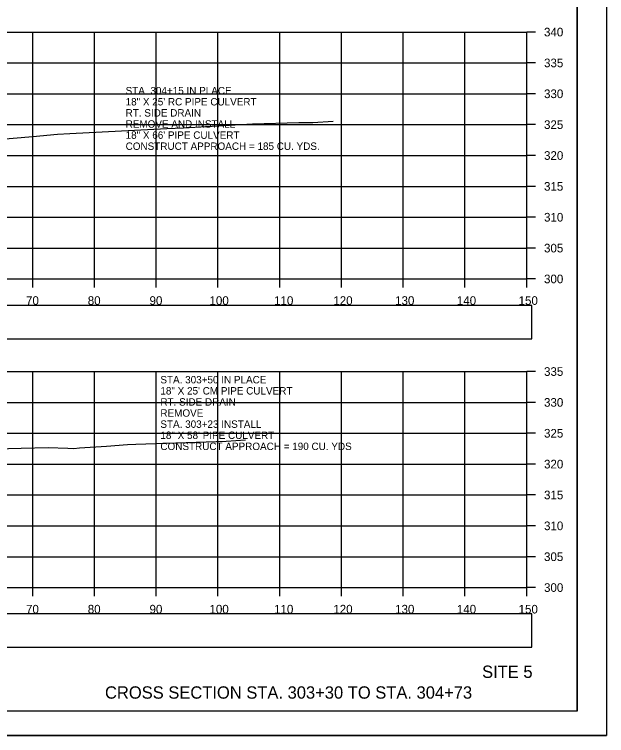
# Model space of a CAD drawing. Extents: x 1376273 to 1384221, y 378927 to 384592.
# Drawn here: x 1381425.4 to 1381521.3, y 380538.5 to 380655.3 of the extents above; entities that cross this region are included whole.
import ezdxf

# ---------------------------------------------------------------- set-up
doc = ezdxf.new("R2010")
doc.units = 0
for name, color, linetype in [('R_Axis', 7, 'Continuous'), ('R_Axis Annot', 7, 'Continuous'), ('R_Border', 7, 'Continuous'), ('R_Draft', 7, 'Continuous'), ('R_Drive', 7, 'Continuous'), ('R_Exist Surface', 7, 'Continuous'), ('R_Grid', 7, 'Continuous'), ('R_No Plot', 7, 'Continuous'), ('R_Water', 7, 'Continuous')]:
    doc.layers.add(name, color=color, linetype=linetype)

msp = doc.modelspace()

# ---------------------------------------------------------------- linework, layer by layer
at = {"layer": 'R_Axis'}
for p, q in [((1381508.35, 380612.49), (1381508.35, 380652.49)), ((1381509.75, 380652.49), (1381508.35, 380652.49)), ((1381509.75, 380647.49), (1381508.35, 380647.49)), ((1381509.75, 380642.49), (1381508.35, 380642.49)), ((1381509.75, 380637.49), (1381508.35, 380637.49)), ((1381509.75, 380632.49), (1381508.35, 380632.49)), ((1381509.75, 380627.49), (1381508.35, 380627.49)), ((1381509.75, 380622.49), (1381508.35, 380622.49)), ((1381509.75, 380617.49), (1381508.35, 380617.49)), ((1381208.35, 380612.49), (1381508.35, 380612.49)), ((1381428.35, 380611.09), (1381428.35, 380612.49)), ((1381438.35, 380611.09), (1381438.35, 380612.49)), ((1381448.35, 380611.09), (1381448.35, 380612.49)), ((1381458.35, 380611.09), (1381458.35, 380612.49)), ((1381468.35, 380611.09), (1381468.35, 380612.49)), ((1381478.35, 380611.09), (1381478.35, 380612.49)), ((1381488.35, 380611.09), (1381488.35, 380612.49)), ((1381498.35, 380611.09), (1381498.35, 380612.49)), ((1381508.35, 380611.09), (1381508.35, 380612.49)), ((1381509.75, 380612.49), (1381508.35, 380612.49)), ((1381508.35, 380562.49), (1381508.35, 380597.49)), ((1381509.75, 380597.49), (1381508.35, 380597.49)), ((1381509.75, 380592.49), (1381508.35, 380592.49)), ((1381509.75, 380587.49), (1381508.35, 380587.49)), ((1381509.75, 380582.49), (1381508.35, 380582.49)), ((1381509.75, 380577.49), (1381508.35, 380577.49)), ((1381509.75, 380572.49), (1381508.35, 380572.49)), ((1381509.75, 380567.49), (1381508.35, 380567.49)), ((1381208.35, 380562.49), (1381508.35, 380562.49)), ((1381428.35, 380561.09), (1381428.35, 380562.49)), ((1381438.35, 380561.09), (1381438.35, 380562.49)), ((1381448.35, 380561.09), (1381448.35, 380562.49)), ((1381458.35, 380561.09), (1381458.35, 380562.49)), ((1381468.35, 380561.09), (1381468.35, 380562.49)), ((1381478.35, 380561.09), (1381478.35, 380562.49)), ((1381488.35, 380561.09), (1381488.35, 380562.49)), ((1381498.35, 380561.09), (1381498.35, 380562.49)), ((1381508.35, 380561.09), (1381508.35, 380562.49)), ((1381509.75, 380562.49), (1381508.35, 380562.49))]:
    msp.add_line(p, q, dxfattribs=at)
at = {"layer": 'R_Axis Annot'}
for points in [[(1381207.5, 380602.8), (1381509.19, 380602.8), (1381509.19, 380608.21), (1381207.5, 380608.21)], [(1381207.5, 380552.85), (1381509.19, 380552.85), (1381509.19, 380558.26), (1381207.5, 380558.26)]]:
    msp.add_lwpolyline(points, close=True, dxfattribs=at)
at = {"layer": 'R_Border'}
for q in [(1381516.53, 380747.95), (1381200.35, 380542.49)]:
    msp.add_line((1381516.53, 380542.49), q, dxfattribs=at)
at = {"layer": 'R_Exist Surface'}
for points in [[(1381418.78, 380634.76), (1381428.34, 380635.59), (1381432.35, 380635.97), (1381434.35, 380636.07), (1381450.08, 380636.86), (1381452.74, 380637), (1381463.94, 380637.61), (1381471.43, 380637.84), (1381473.71, 380637.84), (1381477.01, 380638.03)], [(1381416.1, 380584.83), (1381426.47, 380585.08), (1381430.87, 380585.2), (1381434.03, 380585.07), (1381435.03, 380585.04), (1381435.91, 380585.12), (1381440.32, 380585.42), (1381443.68, 380585.66), (1381445.02, 380585.75), (1381459.66, 380586.23), (1381462.79, 380586.43)]]:
    msp.add_lwpolyline(points, dxfattribs=at)
at = {"layer": 'R_Grid'}
for p, q in [((1381208.35, 380652.49), (1381508.35, 380652.49)), ((1381428.35, 380612.49), (1381428.35, 380652.49)), ((1381438.35, 380612.49), (1381438.35, 380652.49)), ((1381448.35, 380612.49), (1381448.35, 380652.49)), ((1381458.35, 380612.49), (1381458.35, 380652.49)), ((1381468.35, 380612.49), (1381468.35, 380652.49)), ((1381478.35, 380612.49), (1381478.35, 380652.49)), ((1381488.35, 380612.49), (1381488.35, 380652.49)), ((1381498.35, 380612.49), (1381498.35, 380652.49)), ((1381508.35, 380612.49), (1381508.35, 380652.49)), ((1381208.35, 380647.49), (1381508.35, 380647.49)), ((1381208.35, 380642.49), (1381508.35, 380642.49)), ((1381208.35, 380637.49), (1381508.35, 380637.49)), ((1381208.35, 380632.49), (1381508.35, 380632.49)), ((1381208.35, 380627.49), (1381508.35, 380627.49)), ((1381208.35, 380622.49), (1381508.35, 380622.49)), ((1381208.35, 380617.49), (1381508.35, 380617.49)), ((1381208.35, 380612.49), (1381508.35, 380612.49)), ((1381208.35, 380597.49), (1381508.35, 380597.49)), ((1381428.35, 380562.49), (1381428.35, 380597.49)), ((1381438.35, 380562.49), (1381438.35, 380597.49)), ((1381448.35, 380562.49), (1381448.35, 380597.49)), ((1381458.35, 380562.49), (1381458.35, 380597.49)), ((1381468.35, 380562.49), (1381468.35, 380597.49)), ((1381478.35, 380562.49), (1381478.35, 380597.49)), ((1381488.35, 380562.49), (1381488.35, 380597.49)), ((1381498.35, 380562.49), (1381498.35, 380597.49)), ((1381508.35, 380562.49), (1381508.35, 380597.49)), ((1381208.35, 380592.49), (1381508.35, 380592.49)), ((1381208.35, 380587.49), (1381508.35, 380587.49)), ((1381208.35, 380582.49), (1381508.35, 380582.49)), ((1381208.35, 380577.49), (1381508.35, 380577.49)), ((1381208.35, 380572.49), (1381508.35, 380572.49)), ((1381208.35, 380567.49), (1381508.35, 380567.49)), ((1381208.35, 380562.49), (1381508.35, 380562.49))]:
    msp.add_line(p, q, dxfattribs=at)
at = {"layer": 'R_No Plot'}
msp.add_line((1381187.95, 380538.52), (1381521.28, 380538.52), dxfattribs=at)
for points in [[(1381187.94, 380751.85), (1381521.28, 380751.85), (1381521.28, 380538.51), (1381187.94, 380538.51)], [(1381434.27, 380747.95), (1381434.27, 380738.07), (1381470, 380738.07), (1381470, 380735.15), (1381493.2, 380735.15), (1381493.2, 380710.82), (1381516.53, 380710.82), (1381516.53, 380542.49), (1381200.35, 380542.49), (1381200.35, 380747.95)]]:
    msp.add_lwpolyline(points, close=True, dxfattribs=at)

# ---------------------------------------------------------------- texts
at = {"layer": 'R_Axis Annot'}
for s, p in [('340', (1381511.15, 380651.79)), ('335', (1381511.15, 380646.79)), ('330', (1381511.15, 380641.79)), ('325', (1381511.15, 380636.79)), ('320', (1381511.15, 380631.79)), ('315', (1381511.15, 380626.79)), ('310', (1381511.15, 380621.79)), ('305', (1381511.15, 380616.79)), ('300', (1381511.15, 380611.79)), ('70', (1381427.26, 380608.29)), ('80', (1381437.26, 380608.29)), ('90', (1381447.26, 380608.29)), ('100', (1381456.97, 380608.29)), ('110', (1381467.43, 380608.29)), ('120', (1381477.03, 380608.29)), ('130', (1381487.03, 380608.29)), ('140', (1381497.03, 380608.29)), ('150', (1381507.03, 380608.29)), ('335', (1381511.15, 380596.79)), ('330', (1381511.15, 380591.79)), ('325', (1381511.15, 380586.79)), ('320', (1381511.15, 380581.79)), ('315', (1381511.15, 380576.79)), ('310', (1381511.15, 380571.79)), ('305', (1381511.15, 380566.79)), ('300', (1381511.15, 380561.79)), ('70', (1381427.26, 380558.29)), ('80', (1381437.26, 380558.29)), ('90', (1381447.26, 380558.29)), ('100', (1381456.97, 380558.29)), ('110', (1381467.43, 380558.29)), ('120', (1381477.03, 380558.29)), ('130', (1381487.03, 380558.29)), ('140', (1381497.03, 380558.29)), ('150', (1381507.03, 380558.29))]:
    msp.add_text(s, height=1.4, dxfattribs=at).set_placement(p)
at = {"layer": 'R_Draft'}
for s, p in [('SITE 5', (1381501.12, 380547.85)), ('CROSS SECTION STA. 303+30 TO STA. 304+73', (1381440.05, 380544.49))]:
    msp.add_text(s, height=2, dxfattribs=at).set_placement(p)
at = {"layer": 'R_Drive'}
for s, p in [('STA. 304+15 IN PLACE', (1381443.39, 380642.4)), ('18" X 25\' RC PIPE CULVERT', (1381443.39, 380640.6)), ('RT. SIDE DRAIN', (1381443.39, 380638.8)), ('REMOVE AND INSTALL', (1381443.39, 380637)), ('18" X 66\' PIPE CULVERT', (1381443.39, 380635.2)), ('CONSTRUCT APPROACH = 185 CU. YDS.', (1381443.39, 380633.4))]:
    msp.add_text(s, height=1.2, dxfattribs=at).set_placement(p)
at = {"layer": 'R_Water'}
for s, p in [('STA. 303+50 IN PLACE', (1381449.02, 380595.57)), ('18" X 25\' CM PIPE CULVERT', (1381449.02, 380593.77)), ('RT. SIDE DRAIN', (1381449.02, 380591.97)), ('REMOVE ', (1381449.02, 380590.17)), ('STA. 303+23 INSTALL', (1381449.02, 380588.37)), ('18" X 58\' PIPE CULVERT', (1381449.02, 380586.57)), ('CONSTRUCT APPROACH = 190 CU. YDS', (1381449.02, 380584.77))]:
    msp.add_text(s, height=1.2, dxfattribs=at).set_placement(p)

doc.saveas('drawing.dxf')
